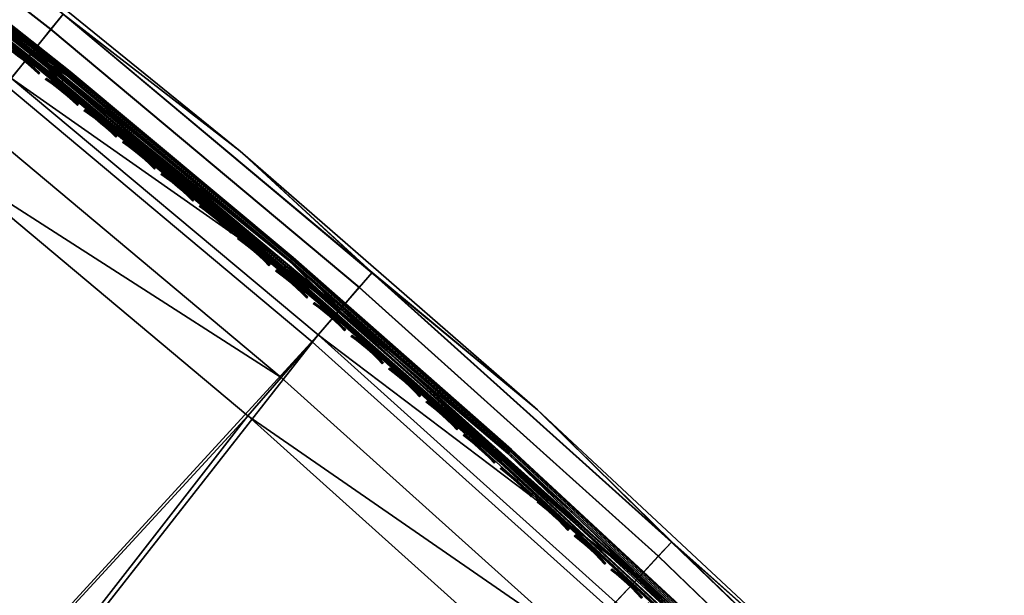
# Model space of a CAD drawing. Header units: inches. Extents: x 0 to 63.6, y -63.6 to 0.
# Tile 473 of 475: x 39.7 to 45.2, y -17.4 to -14.2. Entities that reach past the tile are written whole.
import ezdxf

# ---------------------------------------------------------------- set-up
doc = ezdxf.new("R2010")
doc.units = ezdxf.units.IN
doc.header["$LTSCALE"] = 0.03937
doc.header["$MEASUREMENT"] = 0
for name, color, linetype in [('A-FURN-3-ST', 151, 'Continuous'), ('A-FURN-3-ST-SEAM', 250, 'Continuous'), ('A-FURN-3-STITCH', 15, 'Continuous')]:
    doc.layers.add(name, color=color, linetype=linetype)

msp = doc.modelspace()

# ---------------------------------------------------------------- meshes
at = {"layer": 'A-FURN-3-ST'}
mesh = msp.add_polyface(dxfattribs=at)
corners = [(47.2494, -22.6677, 18), (45.7647, -21.0157, 18), (30.2851, -35.8696, 18), (29.0547, -34.5849, 18), (44.2222, -19.4174, 18), (42.6239, -17.875, 18), (27.77, -33.3546, 18), (40.9719, -16.3902, 18), (26.4332, -32.181, 18), (39.2682, -14.9651, 18), (25.0468, -31.0664, 18), (37.515, -13.6013, 18), (23.6135, -30.0129, 18), (35.7144, -12.3007, 18), (22.136, -29.0223, 18), (33.8688, -11.0648, 18), (42.5956, -16.3574, 5.5), (41.6674, -15.5877, 5.3087), (40.9281, -14.9068, 5.5), (39.9347, -14.1383, 5.3087), (39.2112, -13.515, 5.5), (38.1515, -12.7513, 5.3087), (37.447, -12.1836, 5.5), (41.5964, -15.6696, 5.1464), (39.8666, -14.2227, 5.1464), (38.0865, -12.8381, 5.1464), (36.0566, -11.8078, 5), (37.9893, -12.9679, 5.0381), (37.8745, -13.121, 5), (39.7648, -14.3489, 5.0381), (39.6447, -14.4979, 5), (41.4902, -15.7922, 5.0381), (41.3648, -15.9368, 5), (42.5956, -16.3574, 16.9), (40.9281, -14.9068, 16.9), (39.2112, -13.515, 16.9), (37.447, -12.1836, 16.9), (42.8179, -17.6666, 17.9625), (41.1584, -16.1751, 17.9625), (39.4469, -14.7434, 17.9625), (37.6857, -13.3735, 17.9625), (41.6678, -15.5873, 17.1847), (39.9351, -14.1379, 17.1847), (39.8661, -14.2234, 17.45), (41.5959, -15.6704, 17.45), (39.7564, -14.3596, 17.6778), (41.4814, -15.8025, 17.6778), (39.6134, -14.5369, 17.8526), (41.3322, -15.9746, 17.8526), (38.1519, -12.7509, 17.1847), (38.0861, -12.8389, 17.45), (37.9813, -12.9788, 17.6778), (37.8447, -13.1611, 17.8526), (36.0283, -11.8491, 17.8526), (35.8769, -12.0669, 17.9625), (49.1417, -23.9949, 5), (28.6305, -35.0091, 5), (47.7028, -22.2748, 5), (46.2038, -20.6068, 5), (44.6464, -18.9932, 5), (43.0328, -17.4358, 5), (27.3646, -33.7969, 5), (26.0475, -32.6406, 5), (24.6816, -31.5424, 5), (23.2694, -30.5044, 5), (21.8136, -29.5284, 5), (34.1932, -10.5601, 5)]
mesh.append_faces([[corners[k] for k in face] for face in [(0, 1, 2), (3, 1, 4), (3, 4, 5), (3, 5, 6), (6, 5, 7), (6, 7, 8), (8, 7, 9), (8, 9, 10), (10, 9, 11), (12, 11, 13), (14, 13, 15), (16, 17, 18), (18, 17, 19), (18, 19, 20), (20, 19, 21), (20, 21, 22), (17, 23, 24, 19), (19, 24, 25, 21), (26, 27, 28), (28, 27, 29), (28, 29, 30), (30, 29, 31), (30, 31, 32), (23, 31, 29, 24), (24, 29, 27, 25), (33, 18, 34), (34, 18, 20), (34, 20, 35), (35, 20, 22), (35, 22, 36), (7, 37, 38), (7, 38, 9), (9, 38, 39), (9, 39, 11), (11, 39, 40), (11, 40, 13), (33, 34, 41), (41, 34, 42), (41, 42, 43, 44), (44, 43, 45, 46), (46, 45, 47, 48), (48, 47, 39, 38), (34, 35, 42), (42, 35, 49), (42, 49, 50, 43), (43, 50, 51, 45), (45, 51, 52, 47), (47, 52, 40, 39), (35, 36, 49), (52, 53, 54, 40), (55, 56, 57), (57, 56, 58), (58, 56, 59), (59, 56, 60), (60, 61, 32), (32, 61, 62), (32, 62, 30), (30, 62, 63), (30, 63, 28), (28, 64, 26), (26, 65, 66)]])
mesh = msp.add_polyface(dxfattribs=at)
corners = [(48.7328, -22.7115, 5.5), (48.0519, -21.9722, 5.3087), (47.2822, -21.044, 5.5), (46.5418, -20.292, 5.3087), (45.7746, -19.4278, 5.5), (44.9731, -18.6665, 5.3087), (44.2118, -17.865, 5.5), (43.3476, -17.0978, 5.3087), (42.5956, -16.3574, 5.5), (41.6674, -15.5877, 5.3087), (47.97, -22.0432, 5.1464), (46.4625, -20.3659, 5.1464), (44.8964, -18.7432, 5.1464), (43.2737, -17.1771, 5.1464), (41.5964, -15.6696, 5.1464), (41.3648, -15.9368, 5), (41.4902, -15.7922, 5.0381), (43.1632, -17.2958, 5.0381), (43.0328, -17.4358, 5), (44.7817, -18.8579, 5.0381), (44.6464, -18.9932, 5), (46.2038, -20.6068, 5), (46.3438, -20.4764, 5.0381), (47.7028, -22.2748, 5), (47.8474, -22.1494, 5.0381), (48.7328, -22.7115, 16.9), (47.2822, -21.044, 16.9), (45.7746, -19.4278, 16.9), (44.2118, -17.865, 16.9), (42.5956, -16.3574, 16.9), (40.9281, -14.9068, 5.5), (47.2494, -22.6677, 18), (45.973, -20.8217, 17.9625), (45.7647, -21.0157, 18), (44.4235, -19.2161, 17.9625), (44.2222, -19.4174, 18), (42.6239, -17.875, 18), (42.8179, -17.6666, 17.9625), (40.9719, -16.3902, 18), (48.0523, -21.9718, 17.1847), (46.5423, -20.2916, 17.1847), (46.4618, -20.3665, 17.45), (47.9693, -22.0438, 17.45), (46.3339, -20.4856, 17.6778), (47.8371, -22.1582, 17.6778), (46.1672, -20.6409, 17.8526), (47.665, -22.3075, 17.8526), (47.4645, -22.4812, 17.9625), (44.9735, -18.6661, 17.1847), (44.8958, -18.7438, 17.45), (44.7722, -18.8674, 17.6778), (44.6111, -19.0285, 17.8526), (43.348, -17.0973, 17.1847), (43.2731, -17.1778, 17.45), (43.154, -17.3057, 17.6778), (42.9987, -17.4724, 17.8526), (41.6678, -15.5873, 17.1847), (41.5959, -15.6704, 17.45), (41.4814, -15.8025, 17.6778), (41.3322, -15.9746, 17.8526), (41.1584, -16.1751, 17.9625)]
mesh.append_faces([[corners[k] for k in face] for face in [(0, 1, 2), (2, 1, 3), (2, 3, 4), (4, 3, 5), (4, 5, 6), (6, 5, 7), (6, 7, 8), (8, 7, 9), (1, 10, 11, 3), (3, 11, 12, 5), (5, 12, 13, 7), (7, 13, 14, 9), (15, 16, 17), (15, 17, 18), (18, 17, 19), (18, 19, 20), (20, 19, 21), (21, 19, 22), (21, 22, 23), (23, 22, 24), (10, 24, 22, 11), (11, 22, 19, 12), (12, 19, 17, 13), (13, 17, 16, 14), (25, 2, 26), (26, 2, 4), (26, 4, 27), (27, 4, 6), (27, 6, 28), (28, 6, 8), (28, 8, 29), (29, 8, 30), (31, 32, 33), (33, 32, 34), (33, 34, 35), (35, 34, 36), (36, 34, 37), (36, 37, 38), (25, 26, 39), (39, 26, 40), (39, 40, 41, 42), (42, 41, 43, 44), (44, 43, 45, 46), (46, 45, 32, 47), (26, 27, 40), (40, 27, 48), (40, 48, 49, 41), (41, 49, 50, 43), (43, 50, 51, 45), (45, 51, 34, 32), (27, 28, 48), (48, 28, 52), (48, 52, 53, 49), (49, 53, 54, 50), (50, 54, 55, 51), (51, 55, 37, 34), (28, 29, 52), (52, 29, 56), (52, 56, 57, 53), (53, 57, 58, 54), (54, 58, 59, 55), (55, 59, 60, 37)]])
at = {"layer": 'A-FURN-3-ST-SEAM'}
mesh = msp.add_polyface(dxfattribs=at)
corners = [(41.1766, -15.5596, 17.7208), (39.7587, -14.3567, 17.7271), (39.928, -14.5177, 17.7208), (38.6547, -13.5095, 17.7208), (38.6458, -13.5211, 17.7078), (39.9188, -14.5291, 17.7078), (38.6406, -13.5279, 17.6902), (39.9134, -14.5357, 17.6902), (39.7318, -14.3901, 17.6706), (37.9579, -13.0101, 17.6706), (37.3446, -12.5547, 17.6902), (37.9835, -12.9759, 17.7271), (37.3582, -12.5359, 17.7208), (41.1616, -15.5773, 17.6902), (37.3496, -12.5477, 17.7078), (39.9565, -14.4826, 17.7234), (38.6823, -13.4737, 17.7234), (39.9672, -14.4694, 17.7112), (38.6927, -13.4602, 17.7112), (39.9738, -14.4612, 17.6931), (38.6991, -13.4518, 17.6931), (39.9752, -14.4595, 17.6723), (38.7004, -13.4501, 17.6723), (39.9711, -14.4645, 17.6524), (38.6964, -13.4553, 17.6524), (39.9614, -14.4766, 17.636), (38.6871, -13.4675, 17.636), (39.7671, -14.3463, 17.628), (37.9916, -12.9651, 17.628), (37.3894, -12.4931, 17.636), (37.3948, -12.4856, 17.7112), (37.3848, -12.4994, 17.7234), (41.1651, -15.5733, 17.6522), (39.9168, -14.5316, 17.6522), (38.6439, -13.5237, 17.6522), (38.6517, -13.5135, 17.6377), (39.9249, -14.5216, 17.6377), (38.6624, -13.4996, 17.6292), (39.9359, -14.508, 17.6292), (37.3656, -12.5258, 17.6292), (37.3477, -12.5504, 17.6522), (37.3553, -12.5399, 17.6377), (0.1, -23.2476, 17.6073), (0.0965, -23.2354, 17.595), (0.1, -23.0877, 17.7369), (0.1, -22.7229, 17.8831), (0.0965, -22.7199, 17.866), (0.1, -22.5408, 17.9), (0.0965, -22.5408, 17.8826), (0.1, -15.3906, 17.9), (0.0965, -15.3906, 17.8826), (0.1, -8.2403, 17.9)]
mesh.append_faces([[corners[k] for k in face] for face in [(0, 1, 2), (2, 1, 3), (2, 3, 4, 5), (5, 4, 6, 7), (7, 6, 8), (8, 6, 9), (9, 6, 10), (11, 12, 3), (11, 3, 1), (7, 8, 13), (4, 3, 12, 14), (6, 4, 14, 10), (1, 15, 16), (16, 15, 17, 18), (18, 17, 19, 20), (20, 19, 21, 22), (22, 21, 23, 24), (24, 23, 25, 26), (26, 25, 27), (27, 28, 26), (26, 28, 29), (18, 30, 31, 16), (16, 31, 11), (11, 1, 16), (32, 8, 33), (33, 8, 34), (33, 34, 35, 36), (36, 35, 37, 38), (38, 37, 27), (27, 37, 28), (28, 37, 39), (9, 40, 34), (9, 34, 8), (35, 34, 40, 41), (37, 35, 41, 39), (42, 43, 44), (45, 46, 47), (47, 48, 49), (49, 50, 51)]])
mesh = msp.add_polyface(dxfattribs=at)
corners = [(42.3993, -16.6343, 17.7208), (43.1563, -17.3032, 17.7271), (41.4837, -15.7998, 17.7271), (41.1766, -15.5596, 17.7208), (39.7587, -14.3567, 17.7271), (41.1616, -15.5773, 17.6902), (39.7318, -14.3901, 17.6706), (41.4557, -15.8322, 17.6706), (42.3838, -16.6516, 17.6902), (43.1272, -17.3345, 17.6706), (42.3895, -16.6452, 17.7078), (41.1671, -15.5708, 17.7078), (39.928, -14.5177, 17.7208), (39.9188, -14.5291, 17.7078), (39.9134, -14.5357, 17.6902), (42.4347, -16.595, 17.636), (41.4924, -15.7897, 17.628), (41.2111, -15.5194, 17.636), (41.2211, -15.5076, 17.6524), (42.445, -16.5835, 17.6524), (41.2253, -15.5026, 17.6723), (42.4494, -16.5786, 17.6723), (41.2239, -15.5043, 17.6931), (42.4479, -16.5803, 17.6931), (41.217, -15.5123, 17.7112), (42.4409, -16.5881, 17.7112), (41.206, -15.5253, 17.7234), (42.4295, -16.6008, 17.7234), (39.9565, -14.4826, 17.7234), (39.7671, -14.3463, 17.628), (39.9614, -14.4766, 17.636), (39.9711, -14.4645, 17.6524), (39.9752, -14.4595, 17.6723), (39.9738, -14.4612, 17.6931), (39.9672, -14.4694, 17.7112), (42.3874, -16.6477, 17.6522), (41.1651, -15.5733, 17.6522), (39.9359, -14.508, 17.6292), (41.1847, -15.5501, 17.6292), (42.4076, -16.625, 17.6292), (43.1655, -17.2934, 17.628), (42.396, -16.6381, 17.6377), (41.1734, -15.5634, 17.6377), (39.9168, -14.5316, 17.6522), (39.9249, -14.5216, 17.6377)]
mesh.append_faces([[corners[k] for k in face] for face in [(0, 1, 2), (0, 2, 3), (3, 2, 4), (5, 6, 7), (5, 7, 8), (8, 7, 9), (10, 0, 3, 11), (11, 3, 12, 13), (8, 10, 11, 5), (5, 11, 13, 14), (15, 16, 17), (15, 17, 18, 19), (19, 18, 20, 21), (21, 20, 22, 23), (23, 22, 24, 25), (25, 24, 26, 27), (27, 26, 2), (2, 26, 4), (4, 26, 28), (29, 30, 17), (29, 17, 16), (2, 1, 27), (18, 17, 30, 31), (20, 18, 31, 32), (22, 20, 32, 33), (24, 22, 33, 34), (34, 28, 26, 24), (35, 9, 7), (35, 7, 36), (36, 7, 6), (37, 29, 38), (38, 29, 16), (38, 16, 39), (39, 16, 40), (41, 35, 36, 42), (42, 36, 43, 44), (39, 41, 42, 38), (38, 42, 44, 37)]])
mesh = msp.add_polyface(dxfattribs=at)
corners = [(43.1272, -17.3345, 17.6706), (44.7443, -18.8953, 17.6706), (43.5787, -17.7577, 17.6902), (44.7451, -18.8945, 17.6902), (44.7511, -18.8885, 17.7078), (43.5846, -17.7515, 17.7078), (44.7615, -18.8781, 17.7208), (43.5946, -17.7409, 17.7208), (44.7746, -18.8651, 17.7271), (43.1563, -17.3032, 17.7271), (42.3993, -16.6343, 17.7208), (42.3838, -16.6516, 17.6902), (42.3895, -16.6452, 17.7078), (44.7883, -18.8513, 17.7259), (43.6258, -17.7081, 17.7234), (42.4295, -16.6008, 17.7234), (43.6374, -17.6958, 17.7112), (42.4409, -16.5881, 17.7112), (43.6447, -17.6881, 17.6931), (42.4479, -16.5803, 17.6931), (43.6462, -17.6865, 17.6723), (42.4494, -16.5786, 17.6723), (43.6417, -17.6912, 17.6524), (42.445, -16.5835, 17.6524), (43.6311, -17.7025, 17.636), (42.4347, -16.595, 17.636), (43.1655, -17.2934, 17.628), (44.784, -18.8556, 17.628), (44.8074, -18.8322, 17.6473), (44.8135, -18.8262, 17.6648), (44.8143, -18.8253, 17.6842), (44.8099, -18.8298, 17.7027), (44.8007, -18.8389, 17.7173), (41.4924, -15.7897, 17.628), (43.6032, -17.7318, 17.6292), (44.7703, -18.8693, 17.6292), (44.7579, -18.8817, 17.6377), (43.5912, -17.7445, 17.6377), (44.7488, -18.8908, 17.6522), (43.5824, -17.7539, 17.6522), (42.3874, -16.6477, 17.6522), (42.4076, -16.625, 17.6292), (42.396, -16.6381, 17.6377)]
mesh.append_faces([[corners[k] for k in face] for face in [(0, 1, 2), (2, 1, 3), (2, 3, 4), (2, 4, 5), (5, 4, 6), (5, 6, 7), (7, 6, 8), (7, 8, 9), (7, 9, 10), (11, 0, 2), (11, 2, 5, 12), (12, 5, 7, 10), (8, 13, 9), (9, 13, 14), (9, 14, 15), (15, 14, 16, 17), (17, 16, 18, 19), (19, 18, 20, 21), (21, 20, 22, 23), (23, 22, 24, 25), (25, 24, 26), (26, 24, 27), (28, 24, 22), (29, 22, 20), (30, 20, 18), (31, 18, 16), (32, 16, 14), (26, 33, 25), (26, 27, 34), (34, 35, 36), (34, 36, 37), (37, 36, 38), (37, 38, 39), (39, 38, 1), (39, 1, 0), (39, 0, 40), (41, 26, 34), (41, 34, 37, 42), (42, 37, 39, 40)]])
at = {"layer": 'A-FURN-3-STITCH'}
mesh = msp.add_polyface(dxfattribs=at)
corners = [(39.7982, -14.4743, 17.7252), (39.7703, -14.4478, 17.732), (39.7729, -14.4446, 17.7351), (39.7997, -14.4725, 17.7241), (39.7759, -14.4409, 17.733), (39.8027, -14.4688, 17.722), (39.7763, -14.4404, 17.7278), (39.8042, -14.4669, 17.721), (39.7412, -14.422, 17.736), (39.7438, -14.4187, 17.7391), (39.7468, -14.415, 17.737), (39.7472, -14.4146, 17.7318), (39.7112, -14.3969, 17.7372), (39.7138, -14.3937, 17.7403), (39.7168, -14.39, 17.7382), (39.7172, -14.3895, 17.733), (39.6804, -14.3729, 17.7355), (39.683, -14.3696, 17.7386), (39.6861, -14.3659, 17.7366), (39.6864, -14.3654, 17.7314), (39.6491, -14.3499, 17.7311), (39.6517, -14.3466, 17.7342), (39.6547, -14.3429, 17.7322), (39.6551, -14.3425, 17.727), (39.6189, -14.3263, 17.7229), (39.6219, -14.3226, 17.7209), (39.6234, -14.3207, 17.7198), (40.0154, -14.651, 17.7252), (39.9876, -14.6243, 17.732), (39.9902, -14.6211, 17.7351), (40.0169, -14.6491, 17.7241), (39.9932, -14.6174, 17.733), (40.0199, -14.6454, 17.722), (39.9936, -14.6169, 17.7278), (40.0214, -14.6436, 17.721), (39.9586, -14.5983, 17.736), (39.9613, -14.5951, 17.7391), (39.9643, -14.5914, 17.737), (39.9647, -14.591, 17.7318), (39.9287, -14.5732, 17.7372), (39.9314, -14.5699, 17.7403), (39.9344, -14.5662, 17.7382), (39.9348, -14.5658, 17.733), (39.8981, -14.549, 17.7355), (39.9007, -14.5457, 17.7386), (39.9037, -14.542, 17.7366), (39.9041, -14.5416, 17.7314), (39.8668, -14.5258, 17.7311), (39.8695, -14.5226, 17.7342), (39.8725, -14.5189, 17.7322), (39.8729, -14.5185, 17.727), (39.8352, -14.504, 17.7239), (39.8368, -14.5021, 17.7229), (39.8398, -14.4984, 17.7209), (39.8413, -14.4966, 17.7198), (40.2041, -14.8018, 17.732), (40.1753, -14.7757, 17.736), (40.1779, -14.7724, 17.7391), (40.2068, -14.7985, 17.7351), (40.181, -14.7688, 17.737), (40.2098, -14.7949, 17.733), (40.1814, -14.7683, 17.7318), (40.2102, -14.7944, 17.7278), (40.1455, -14.7504, 17.7372), (40.1481, -14.7471, 17.7403), (40.1512, -14.7434, 17.7382), (40.1516, -14.743, 17.733), (40.1149, -14.726, 17.7355), (40.1176, -14.7228, 17.7386), (40.1206, -14.7191, 17.7366), (40.121, -14.7187, 17.7314), (40.0838, -14.7028, 17.7311), (40.0865, -14.6995, 17.7342), (40.0895, -14.6958, 17.7322), (40.0899, -14.6954, 17.727), (40.0523, -14.6808, 17.7239), (40.0538, -14.6789, 17.7229), (40.0569, -14.6752, 17.7209), (40.0584, -14.6734, 17.7198)]
mesh.append_faces([[corners[k] for k in face] for face in [(0, 1, 2, 3), (3, 2, 4, 5), (5, 4, 6, 7), (1, 8, 9, 2), (2, 9, 10, 4), (4, 10, 11, 6), (8, 12, 13, 9), (9, 13, 14, 10), (10, 14, 15, 11), (12, 16, 17, 13), (13, 17, 18, 14), (14, 18, 19, 15), (16, 20, 21, 17), (17, 21, 22, 18), (18, 22, 23, 19), (21, 24, 25, 22), (22, 25, 26, 23), (27, 28, 29, 30), (30, 29, 31, 32), (32, 31, 33, 34), (28, 35, 36, 29), (29, 36, 37, 31), (31, 37, 38, 33), (35, 39, 40, 36), (36, 40, 41, 37), (37, 41, 42, 38), (39, 43, 44, 40), (40, 44, 45, 41), (41, 45, 46, 42), (43, 47, 48, 44), (44, 48, 49, 45), (45, 49, 50, 46), (47, 51, 52, 48), (48, 52, 53, 49), (49, 53, 54, 50), (55, 56, 57, 58), (58, 57, 59, 60), (60, 59, 61, 62), (56, 63, 64, 57), (57, 64, 65, 59), (59, 65, 66, 61), (63, 67, 68, 64), (64, 68, 69, 65), (65, 69, 70, 66), (67, 71, 72, 68), (68, 72, 73, 69), (69, 73, 74, 70), (71, 75, 76, 72), (72, 76, 77, 73), (73, 77, 78, 74)]])
mesh = msp.add_polyface(dxfattribs=at)
corners = [(40.2318, -14.8285, 17.7252), (40.2041, -14.8018, 17.732), (40.2068, -14.7985, 17.7351), (40.2333, -14.8267, 17.7241), (40.2098, -14.7949, 17.733), (40.2364, -14.823, 17.722), (40.2102, -14.7944, 17.7278), (40.2379, -14.8212, 17.721), (40.4474, -15.0071, 17.7252), (40.4199, -14.9802, 17.732), (40.4225, -14.977, 17.7351), (40.449, -15.0052, 17.7241), (40.4256, -14.9733, 17.733), (40.452, -15.0016, 17.722), (40.426, -14.9729, 17.7278), (40.4536, -14.9997, 17.721), (40.3911, -14.954, 17.736), (40.3938, -14.9507, 17.7391), (40.3969, -14.9471, 17.737), (40.3973, -14.9466, 17.7318), (40.3615, -14.9285, 17.7372), (40.3641, -14.9253, 17.7403), (40.3672, -14.9216, 17.7382), (40.3676, -14.9212, 17.733), (40.331, -14.904, 17.7355), (40.3337, -14.9008, 17.7386), (40.3368, -14.8971, 17.7366), (40.3372, -14.8967, 17.7314), (40.3, -14.8806, 17.7311), (40.3027, -14.8774, 17.7342), (40.3057, -14.8737, 17.7322), (40.3061, -14.8733, 17.727), (40.2686, -14.8585, 17.7239), (40.2701, -14.8567, 17.7229), (40.2732, -14.853, 17.7209), (40.2747, -14.8512, 17.7198), (40.6623, -15.1866, 17.7252), (40.6348, -15.1596, 17.732), (40.6375, -15.1563, 17.7351), (40.6638, -15.1847, 17.7241), (40.6406, -15.1527, 17.733), (40.6669, -15.1811, 17.722), (40.641, -15.1523, 17.7278), (40.6684, -15.1792, 17.721), (40.6062, -15.1332, 17.736), (40.6089, -15.13, 17.7391), (40.612, -15.1263, 17.737), (40.6124, -15.1259, 17.7318), (40.5767, -15.1076, 17.7372), (40.5793, -15.1044, 17.7403), (40.5824, -15.1008, 17.7382), (40.5828, -15.1003, 17.733), (40.5463, -15.083, 17.7355), (40.549, -15.0798, 17.7386), (40.5521, -15.0761, 17.7366), (40.5525, -15.0757, 17.7314), (40.5154, -15.0595, 17.7311), (40.5181, -15.0563, 17.7342), (40.5212, -15.0526, 17.7322), (40.5216, -15.0522, 17.727), (40.4841, -15.0372, 17.7239), (40.4856, -15.0354, 17.7229), (40.4887, -15.0317, 17.7209), (40.4903, -15.0299, 17.7198), (40.8205, -15.3134, 17.736), (40.7911, -15.2877, 17.7372), (40.7938, -15.2845, 17.7403), (40.8232, -15.3102, 17.7391), (40.7608, -15.2629, 17.7355), (40.7635, -15.2597, 17.7386), (40.7666, -15.2561, 17.7366), (40.7968, -15.2808, 17.7382), (40.767, -15.2556, 17.7314), (40.7972, -15.2804, 17.733), (40.73, -15.2393, 17.7311), (40.7327, -15.2361, 17.7342), (40.7358, -15.2324, 17.7322), (40.7362, -15.232, 17.727), (40.6988, -15.2168, 17.7239), (40.7004, -15.215, 17.7229), (40.7035, -15.2114, 17.7209), (40.705, -15.2096, 17.7198)]
mesh.append_faces([[corners[k] for k in face] for face in [(0, 1, 2, 3), (3, 2, 4, 5), (5, 4, 6, 7), (8, 9, 10, 11), (11, 10, 12, 13), (13, 12, 14, 15), (9, 16, 17, 10), (10, 17, 18, 12), (12, 18, 19, 14), (16, 20, 21, 17), (17, 21, 22, 18), (18, 22, 23, 19), (20, 24, 25, 21), (21, 25, 26, 22), (22, 26, 27, 23), (24, 28, 29, 25), (25, 29, 30, 26), (26, 30, 31, 27), (28, 32, 33, 29), (29, 33, 34, 30), (30, 34, 35, 31), (36, 37, 38, 39), (39, 38, 40, 41), (41, 40, 42, 43), (37, 44, 45, 38), (38, 45, 46, 40), (40, 46, 47, 42), (44, 48, 49, 45), (45, 49, 50, 46), (46, 50, 51, 47), (48, 52, 53, 49), (49, 53, 54, 50), (50, 54, 55, 51), (52, 56, 57, 53), (53, 57, 58, 54), (54, 58, 59, 55), (56, 60, 61, 57), (57, 61, 62, 58), (58, 62, 63, 59), (64, 65, 66, 67), (65, 68, 69, 66), (66, 69, 70, 71), (71, 70, 72, 73), (68, 74, 75, 69), (69, 75, 76, 70), (70, 76, 77, 72), (74, 78, 79, 75), (75, 79, 80, 76), (76, 80, 81, 77)]])
mesh = msp.add_polyface(dxfattribs=at)
corners = [(40.8763, -15.367, 17.7252), (40.849, -15.3399, 17.732), (40.8517, -15.3367, 17.7351), (40.8779, -15.3652, 17.7241), (40.8548, -15.333, 17.733), (40.881, -15.3615, 17.722), (40.8552, -15.3326, 17.7278), (40.8825, -15.3597, 17.721), (40.8205, -15.3134, 17.736), (40.8232, -15.3102, 17.7391), (40.8263, -15.3065, 17.737), (40.8267, -15.3061, 17.7318), (40.7938, -15.2845, 17.7403), (40.7968, -15.2808, 17.7382), (40.7972, -15.2804, 17.733), (41.0896, -15.5484, 17.7252), (41.0623, -15.5211, 17.732), (41.0651, -15.5179, 17.7351), (41.0911, -15.5466, 17.7241), (41.0682, -15.5143, 17.733), (41.0942, -15.5429, 17.722), (41.0686, -15.5139, 17.7278), (41.0958, -15.5411, 17.721), (41.034, -15.4945, 17.736), (41.0367, -15.4913, 17.7391), (41.0398, -15.4877, 17.737), (41.0402, -15.4873, 17.7318), (41.0047, -15.4687, 17.7372), (41.0074, -15.4655, 17.7403), (41.0105, -15.4619, 17.7382), (41.0109, -15.4614, 17.733), (40.9745, -15.4438, 17.7355), (40.9772, -15.4406, 17.7386), (40.9804, -15.437, 17.7366), (40.9808, -15.4365, 17.7314), (40.9438, -15.42, 17.7311), (40.9465, -15.4168, 17.7342), (40.9496, -15.4132, 17.7322), (40.95, -15.4128, 17.727), (40.9127, -15.3974, 17.7239), (40.9143, -15.3956, 17.7229), (40.9174, -15.392, 17.7209), (40.9189, -15.3902, 17.7198), (41.302, -15.7307, 17.7252), (41.2749, -15.7033, 17.732), (41.2776, -15.7002, 17.7351), (41.3036, -15.7289, 17.7241), (41.2808, -15.6965, 17.733), (41.3067, -15.7253, 17.722), (41.2812, -15.6961, 17.7278), (41.3083, -15.7235, 17.721), (41.2467, -15.6766, 17.736), (41.2494, -15.6734, 17.7391), (41.2525, -15.6698, 17.737), (41.2529, -15.6694, 17.7318), (41.2174, -15.6506, 17.7372), (41.2202, -15.6475, 17.7403), (41.2233, -15.6438, 17.7382), (41.2237, -15.6434, 17.733), (41.1874, -15.6256, 17.7355), (41.1902, -15.6224, 17.7386), (41.1933, -15.6188, 17.7366), (41.1937, -15.6184, 17.7314), (41.1568, -15.6017, 17.7311), (41.1596, -15.5985, 17.7342), (41.1627, -15.5949, 17.7322), (41.1631, -15.5945, 17.727), (41.1258, -15.579, 17.7239), (41.1274, -15.5772, 17.7229), (41.1305, -15.5736, 17.7209), (41.1321, -15.5718, 17.7198), (41.3995, -15.8084, 17.7355), (41.369, -15.7843, 17.7311), (41.3718, -15.7811, 17.7342), (41.4023, -15.8052, 17.7386), (41.3749, -15.7775, 17.7322), (41.4054, -15.8016, 17.7366), (41.3753, -15.7771, 17.727), (41.4058, -15.8012, 17.7314), (41.3381, -15.7615, 17.7239), (41.3397, -15.7597, 17.7229), (41.3428, -15.7561, 17.7209), (41.3444, -15.7543, 17.7198)]
mesh.append_faces([[corners[k] for k in face] for face in [(0, 1, 2, 3), (3, 2, 4, 5), (5, 4, 6, 7), (1, 8, 9, 2), (2, 9, 10, 4), (4, 10, 11, 6), (9, 12, 13, 10), (10, 13, 14, 11), (15, 16, 17, 18), (18, 17, 19, 20), (20, 19, 21, 22), (16, 23, 24, 17), (17, 24, 25, 19), (19, 25, 26, 21), (23, 27, 28, 24), (24, 28, 29, 25), (25, 29, 30, 26), (27, 31, 32, 28), (28, 32, 33, 29), (29, 33, 34, 30), (31, 35, 36, 32), (32, 36, 37, 33), (33, 37, 38, 34), (35, 39, 40, 36), (36, 40, 41, 37), (37, 41, 42, 38), (43, 44, 45, 46), (46, 45, 47, 48), (48, 47, 49, 50), (44, 51, 52, 45), (45, 52, 53, 47), (47, 53, 54, 49), (51, 55, 56, 52), (52, 56, 57, 53), (53, 57, 58, 54), (55, 59, 60, 56), (56, 60, 61, 57), (57, 61, 62, 58), (59, 63, 64, 60), (60, 64, 65, 61), (61, 65, 66, 62), (63, 67, 68, 64), (64, 68, 69, 65), (65, 69, 70, 66), (71, 72, 73, 74), (74, 73, 75, 76), (76, 75, 77, 78), (72, 79, 80, 73), (73, 80, 81, 75), (75, 81, 82, 77)]])
mesh = msp.add_polyface(dxfattribs=at)
corners = [(41.5136, -15.914, 17.7252), (41.4867, -15.8865, 17.732), (41.4894, -15.8833, 17.7351), (41.5152, -15.9122, 17.7241), (41.4925, -15.8797, 17.733), (41.5183, -15.9086, 17.722), (41.4929, -15.8793, 17.7278), (41.5199, -15.9068, 17.721), (41.4585, -15.8596, 17.736), (41.4613, -15.8564, 17.7391), (41.4644, -15.8529, 17.737), (41.4648, -15.8524, 17.7318), (41.4294, -15.8335, 17.7372), (41.4322, -15.8304, 17.7403), (41.4353, -15.8268, 17.7382), (41.4357, -15.8263, 17.733), (41.3995, -15.8084, 17.7355), (41.4023, -15.8052, 17.7386), (41.4054, -15.8016, 17.7366), (41.4058, -15.8012, 17.7314), (41.7245, -16.0982, 17.7252), (41.6976, -16.0706, 17.732), (41.7003, -16.0674, 17.7351), (41.726, -16.0964, 17.7241), (41.7035, -16.0638, 17.733), (41.7292, -16.0928, 17.722), (41.7039, -16.0634, 17.7278), (41.7308, -16.091, 17.721), (41.6696, -16.0436, 17.736), (41.6723, -16.0404, 17.7391), (41.6755, -16.0368, 17.737), (41.6759, -16.0364, 17.7318), (41.6406, -16.0174, 17.7372), (41.6433, -16.0142, 17.7403), (41.6465, -16.0106, 17.7382), (41.6469, -16.0102, 17.733), (41.6108, -15.9921, 17.7355), (41.6136, -15.9889, 17.7386), (41.6167, -15.9853, 17.7366), (41.6171, -15.9849, 17.7314), (41.5804, -15.9679, 17.7311), (41.5832, -15.9647, 17.7342), (41.5863, -15.9611, 17.7322), (41.5867, -15.9607, 17.727), (41.5496, -15.9449, 17.7239), (41.5512, -15.9431, 17.7229), (41.5544, -15.9395, 17.7209), (41.5559, -15.9377, 17.7198), (41.9345, -16.2833, 17.7252), (41.9077, -16.2556, 17.732), (41.9105, -16.2524, 17.7351), (41.936, -16.2815, 17.7241), (41.9136, -16.2489, 17.733), (41.9392, -16.2779, 17.722), (41.9141, -16.2484, 17.7278), (41.9408, -16.2761, 17.721), (41.8798, -16.2285, 17.736), (41.8826, -16.2253, 17.7391), (41.8858, -16.2217, 17.737), (41.8862, -16.2213, 17.7318), (41.851, -16.2021, 17.7372), (41.8537, -16.199, 17.7403), (41.8569, -16.1954, 17.7382), (41.8573, -16.195, 17.733), (41.8213, -16.1767, 17.7355), (41.8241, -16.1735, 17.7386), (41.8272, -16.17, 17.7366), (41.8276, -16.1696, 17.7314), (41.791, -16.1524, 17.7311), (41.7938, -16.1492, 17.7342), (41.7969, -16.1456, 17.7322), (41.7974, -16.1452, 17.727), (41.7603, -16.1292, 17.7239), (41.7619, -16.1274, 17.7229), (41.7651, -16.1239, 17.7209), (41.7666, -16.1221, 17.7198), (42.0008, -16.3378, 17.7311), (41.9702, -16.3145, 17.7239), (41.9718, -16.3127, 17.7229), (42.0035, -16.3346, 17.7342), (41.975, -16.3092, 17.7209), (42.0067, -16.3311, 17.7322)]
mesh.append_faces([[corners[k] for k in face] for face in [(0, 1, 2, 3), (3, 2, 4, 5), (5, 4, 6, 7), (1, 8, 9, 2), (2, 9, 10, 4), (4, 10, 11, 6), (8, 12, 13, 9), (9, 13, 14, 10), (10, 14, 15, 11), (12, 16, 17, 13), (13, 17, 18, 14), (14, 18, 19, 15), (20, 21, 22, 23), (23, 22, 24, 25), (25, 24, 26, 27), (21, 28, 29, 22), (22, 29, 30, 24), (24, 30, 31, 26), (28, 32, 33, 29), (29, 33, 34, 30), (30, 34, 35, 31), (32, 36, 37, 33), (33, 37, 38, 34), (34, 38, 39, 35), (36, 40, 41, 37), (37, 41, 42, 38), (38, 42, 43, 39), (40, 44, 45, 41), (41, 45, 46, 42), (42, 46, 47, 43), (48, 49, 50, 51), (51, 50, 52, 53), (53, 52, 54, 55), (49, 56, 57, 50), (50, 57, 58, 52), (52, 58, 59, 54), (56, 60, 61, 57), (57, 61, 62, 58), (58, 62, 63, 59), (60, 64, 65, 61), (61, 65, 66, 62), (62, 66, 67, 63), (64, 68, 69, 65), (65, 69, 70, 66), (66, 70, 71, 67), (68, 72, 73, 69), (69, 73, 74, 70), (70, 74, 75, 71), (76, 77, 78, 79), (79, 78, 80, 81)]])
mesh = msp.add_polyface(dxfattribs=at)
corners = [(42.1436, -16.4693, 17.7252), (42.117, -16.4415, 17.732), (42.1198, -16.4384, 17.7351), (42.1452, -16.4676, 17.7241), (42.123, -16.4348, 17.733), (42.1484, -16.464, 17.722), (42.1234, -16.4344, 17.7278), (42.15, -16.4622, 17.721), (42.0892, -16.4143, 17.736), (42.092, -16.4111, 17.7391), (42.0952, -16.4076, 17.737), (42.0956, -16.4072, 17.7318), (42.0605, -16.3878, 17.7372), (42.0633, -16.3847, 17.7403), (42.0665, -16.3811, 17.7382), (42.0669, -16.3807, 17.733), (42.0309, -16.3622, 17.7355), (42.0337, -16.3591, 17.7386), (42.0369, -16.3556, 17.7366), (42.0373, -16.3551, 17.7314), (42.0008, -16.3378, 17.7311), (42.0035, -16.3346, 17.7342), (42.0067, -16.3311, 17.7322), (42.0071, -16.3307, 17.727), (41.975, -16.3092, 17.7209), (41.9765, -16.3074, 17.7198), (42.352, -16.6563, 17.7252), (42.3255, -16.6284, 17.732), (42.3283, -16.6252, 17.7351), (42.3536, -16.6546, 17.7241), (42.3315, -16.6217, 17.733), (42.3568, -16.651, 17.722), (42.3319, -16.6213, 17.7278), (42.3584, -16.6492, 17.721), (42.2978, -16.601, 17.736), (42.3006, -16.5979, 17.7391), (42.3038, -16.5943, 17.737), (42.3043, -16.5939, 17.7318), (42.2692, -16.5744, 17.7372), (42.272, -16.5713, 17.7403), (42.2752, -16.5677, 17.7382), (42.2756, -16.5673, 17.733), (42.2398, -16.5487, 17.7355), (42.2426, -16.5456, 17.7386), (42.2458, -16.5421, 17.7366), (42.2462, -16.5416, 17.7314), (42.2097, -16.5241, 17.7311), (42.2125, -16.521, 17.7342), (42.2157, -16.5175, 17.7322), (42.2161, -16.517, 17.727), (42.1792, -16.5007, 17.7239), (42.1808, -16.499, 17.7229), (42.184, -16.4954, 17.7209), (42.1856, -16.4937, 17.7198), (42.5595, -16.8442, 17.7252), (42.5331, -16.8162, 17.732), (42.5359, -16.813, 17.7351), (42.5611, -16.8425, 17.7241), (42.5056, -16.7887, 17.736), (42.5084, -16.7856, 17.7391), (42.5116, -16.782, 17.737), (42.5392, -16.8095, 17.733), (42.512, -16.7816, 17.7318), (42.5396, -16.8091, 17.7278), (42.4771, -16.7619, 17.7372), (42.4799, -16.7588, 17.7403), (42.4831, -16.7553, 17.7382), (42.4835, -16.7549, 17.733), (42.4478, -16.7361, 17.7355), (42.4506, -16.733, 17.7386), (42.4538, -16.7295, 17.7366), (42.4542, -16.7291, 17.7314), (42.4178, -16.7114, 17.7311), (42.4206, -16.7083, 17.7342), (42.4238, -16.7048, 17.7322), (42.4243, -16.7043, 17.727), (42.3874, -16.6879, 17.7239), (42.389, -16.6861, 17.7229), (42.3922, -16.6826, 17.7209), (42.3938, -16.6808, 17.7198)]
mesh.append_faces([[corners[k] for k in face] for face in [(0, 1, 2, 3), (3, 2, 4, 5), (5, 4, 6, 7), (1, 8, 9, 2), (2, 9, 10, 4), (4, 10, 11, 6), (8, 12, 13, 9), (9, 13, 14, 10), (10, 14, 15, 11), (12, 16, 17, 13), (13, 17, 18, 14), (14, 18, 19, 15), (16, 20, 21, 17), (17, 21, 22, 18), (18, 22, 23, 19), (22, 24, 25, 23), (26, 27, 28, 29), (29, 28, 30, 31), (31, 30, 32, 33), (27, 34, 35, 28), (28, 35, 36, 30), (30, 36, 37, 32), (34, 38, 39, 35), (35, 39, 40, 36), (36, 40, 41, 37), (38, 42, 43, 39), (39, 43, 44, 40), (40, 44, 45, 41), (42, 46, 47, 43), (43, 47, 48, 44), (44, 48, 49, 45), (46, 50, 51, 47), (47, 51, 52, 48), (48, 52, 53, 49), (54, 55, 56, 57), (55, 58, 59, 56), (56, 59, 60, 61), (61, 60, 62, 63), (58, 64, 65, 59), (59, 65, 66, 60), (60, 66, 67, 62), (64, 68, 69, 65), (65, 69, 70, 66), (66, 70, 71, 67), (68, 72, 73, 69), (69, 73, 74, 70), (70, 74, 75, 71), (72, 76, 77, 73), (73, 77, 78, 74), (74, 78, 79, 75)]])
mesh = msp.add_polyface(dxfattribs=at)
corners = [(42.5611, -16.8425, 17.7241), (42.5359, -16.813, 17.7351), (42.5392, -16.8095, 17.733), (42.5643, -16.8389, 17.722), (42.5396, -16.8091, 17.7278), (42.5659, -16.8372, 17.721), (42.7662, -17.033, 17.7252), (42.74, -17.0049, 17.732), (42.7428, -17.0018, 17.7351), (42.7678, -17.0313, 17.7241), (42.746, -16.9982, 17.733), (42.771, -17.0278, 17.722), (42.7464, -16.9978, 17.7278), (42.7727, -17.026, 17.721), (42.7125, -16.9773, 17.736), (42.7154, -16.9742, 17.7391), (42.7186, -16.9706, 17.737), (42.719, -16.9702, 17.7318), (42.6842, -16.9504, 17.7372), (42.687, -16.9473, 17.7403), (42.6902, -16.9438, 17.7382), (42.6906, -16.9434, 17.733), (42.6549, -16.9245, 17.7355), (42.6578, -16.9214, 17.7386), (42.661, -16.9178, 17.7366), (42.6614, -16.9174, 17.7314), (42.6251, -16.8996, 17.7311), (42.6279, -16.8965, 17.7342), (42.6311, -16.893, 17.7322), (42.6316, -16.8926, 17.727), (42.5948, -16.8759, 17.7239), (42.5964, -16.8742, 17.7229), (42.5997, -16.8707, 17.7209), (42.6013, -16.8689, 17.7198), (42.972, -17.2228, 17.7252), (42.9459, -17.1945, 17.732), (42.9488, -17.1914, 17.7351), (42.9737, -17.221, 17.7241), (42.952, -17.1879, 17.733), (42.9769, -17.2175, 17.722), (42.9524, -17.1875, 17.7278), (42.9785, -17.2158, 17.721), (42.9186, -17.1667, 17.736), (42.9215, -17.1637, 17.7391), (42.9247, -17.1602, 17.737), (42.9251, -17.1597, 17.7318), (42.8904, -17.1398, 17.7372), (42.8932, -17.1367, 17.7403), (42.8964, -17.1332, 17.7382), (42.8969, -17.1328, 17.733), (42.8613, -17.1137, 17.7355), (42.8641, -17.1106, 17.7386), (42.8674, -17.1071, 17.7366), (42.8678, -17.1067, 17.7314), (42.8315, -17.0887, 17.7311), (42.8344, -17.0856, 17.7342), (42.8376, -17.0821, 17.7322), (42.838, -17.0817, 17.727), (42.8013, -17.0649, 17.7239), (42.803, -17.0632, 17.7229), (42.8062, -17.0597, 17.7209), (42.8078, -17.0579, 17.7198), (43.1239, -17.3571, 17.736), (43.0957, -17.33, 17.7372), (43.0986, -17.327, 17.7403), (43.1267, -17.3541, 17.7391), (43.1019, -17.3235, 17.7382), (43.13, -17.3506, 17.737), (43.1023, -17.3231, 17.733), (43.1304, -17.3502, 17.7318), (43.0668, -17.3038, 17.7355), (43.0696, -17.3008, 17.7386), (43.0729, -17.2973, 17.7366), (43.0733, -17.2969, 17.7314), (43.0371, -17.2787, 17.7311), (43.04, -17.2756, 17.7342), (43.0432, -17.2722, 17.7322), (43.0437, -17.2717, 17.727), (43.007, -17.2548, 17.7239), (43.0087, -17.253, 17.7229), (43.012, -17.2496, 17.7209), (43.0136, -17.2478, 17.7198)]
mesh.append_faces([[corners[k] for k in face] for face in [(0, 1, 2, 3), (3, 2, 4, 5), (6, 7, 8, 9), (9, 8, 10, 11), (11, 10, 12, 13), (7, 14, 15, 8), (8, 15, 16, 10), (10, 16, 17, 12), (14, 18, 19, 15), (15, 19, 20, 16), (16, 20, 21, 17), (18, 22, 23, 19), (19, 23, 24, 20), (20, 24, 25, 21), (22, 26, 27, 23), (23, 27, 28, 24), (24, 28, 29, 25), (26, 30, 31, 27), (27, 31, 32, 28), (28, 32, 33, 29), (34, 35, 36, 37), (37, 36, 38, 39), (39, 38, 40, 41), (35, 42, 43, 36), (36, 43, 44, 38), (38, 44, 45, 40), (42, 46, 47, 43), (43, 47, 48, 44), (44, 48, 49, 45), (46, 50, 51, 47), (47, 51, 52, 48), (48, 52, 53, 49), (50, 54, 55, 51), (51, 55, 56, 52), (52, 56, 57, 53), (54, 58, 59, 55), (55, 59, 60, 56), (56, 60, 61, 57), (62, 63, 64, 65), (65, 64, 66, 67), (67, 66, 68, 69), (63, 70, 71, 64), (64, 71, 72, 66), (66, 72, 73, 68), (70, 74, 75, 71), (71, 75, 76, 72), (72, 76, 77, 73), (74, 78, 79, 75), (75, 79, 80, 76), (76, 80, 81, 77)]])
mesh = msp.add_polyface(dxfattribs=at)
corners = [(43.1771, -17.4134, 17.7252), (43.1511, -17.385, 17.732), (43.1539, -17.3819, 17.7351), (43.1787, -17.4117, 17.7241), (43.1572, -17.3784, 17.733), (43.1819, -17.4082, 17.722), (43.1576, -17.378, 17.7278), (43.1836, -17.4064, 17.721), (43.1239, -17.3571, 17.736), (43.1267, -17.3541, 17.7391), (43.13, -17.3506, 17.737), (43.1304, -17.3502, 17.7318), (43.3812, -17.6049, 17.7252), (43.3554, -17.5764, 17.732), (43.3582, -17.5734, 17.7351), (43.3829, -17.6032, 17.7241), (43.3615, -17.5699, 17.733), (43.3861, -17.5997, 17.722), (43.3619, -17.5695, 17.7278), (43.3878, -17.598, 17.721), (43.3283, -17.5485, 17.736), (43.3312, -17.5454, 17.7391), (43.3345, -17.5419, 17.737), (43.3349, -17.5415, 17.7318), (43.3003, -17.5212, 17.7372), (43.3031, -17.5182, 17.7403), (43.3064, -17.5147, 17.7382), (43.3068, -17.5143, 17.733), (43.2714, -17.4949, 17.7355), (43.2743, -17.4918, 17.7386), (43.2776, -17.4884, 17.7366), (43.278, -17.488, 17.7314), (43.2419, -17.4696, 17.7311), (43.2448, -17.4666, 17.7342), (43.248, -17.4631, 17.7322), (43.2485, -17.4627, 17.727), (43.2119, -17.4456, 17.7239), (43.2136, -17.4438, 17.7229), (43.2168, -17.4404, 17.7209), (43.2185, -17.4387, 17.7198), (43.5845, -17.7974, 17.7252), (43.5588, -17.7688, 17.732), (43.5617, -17.7657, 17.7351), (43.5862, -17.7957, 17.7241), (43.565, -17.7623, 17.733), (43.5895, -17.7922, 17.722), (43.5654, -17.7618, 17.7278), (43.5911, -17.7905, 17.721), (43.5319, -17.7407, 17.736), (43.5348, -17.7376, 17.7391), (43.538, -17.7342, 17.737), (43.5385, -17.7338, 17.7318), (43.504, -17.7133, 17.7372), (43.5068, -17.7103, 17.7403), (43.5101, -17.7068, 17.7382), (43.5106, -17.7064, 17.733), (43.4752, -17.6869, 17.7355), (43.4781, -17.6838, 17.7386), (43.4814, -17.6804, 17.7366), (43.4818, -17.68, 17.7314), (43.4458, -17.6615, 17.7311), (43.4487, -17.6584, 17.7342), (43.452, -17.655, 17.7322), (43.4524, -17.6546, 17.727), (43.4159, -17.6373, 17.7239), (43.4176, -17.6355, 17.7229), (43.4209, -17.6321, 17.7209), (43.4225, -17.6304, 17.7198), (43.7068, -17.9063, 17.7372), (43.6782, -17.8797, 17.7355), (43.681, -17.8767, 17.7386), (43.7097, -17.9033, 17.7403), (43.6844, -17.8732, 17.7366), (43.713, -17.8998, 17.7382), (43.6489, -17.8542, 17.7311), (43.6518, -17.8512, 17.7342), (43.6551, -17.8477, 17.7322), (43.6555, -17.8473, 17.727), (43.6848, -17.8728, 17.7314), (43.6191, -17.8299, 17.7239), (43.6208, -17.8282, 17.7229), (43.6241, -17.8247, 17.7209), (43.6257, -17.823, 17.7198)]
mesh.append_faces([[corners[k] for k in face] for face in [(0, 1, 2, 3), (3, 2, 4, 5), (5, 4, 6, 7), (1, 8, 9, 2), (2, 9, 10, 4), (4, 10, 11, 6), (12, 13, 14, 15), (15, 14, 16, 17), (17, 16, 18, 19), (13, 20, 21, 14), (14, 21, 22, 16), (16, 22, 23, 18), (20, 24, 25, 21), (21, 25, 26, 22), (22, 26, 27, 23), (24, 28, 29, 25), (25, 29, 30, 26), (26, 30, 31, 27), (28, 32, 33, 29), (29, 33, 34, 30), (30, 34, 35, 31), (32, 36, 37, 33), (33, 37, 38, 34), (34, 38, 39, 35), (40, 41, 42, 43), (43, 42, 44, 45), (45, 44, 46, 47), (41, 48, 49, 42), (42, 49, 50, 44), (44, 50, 51, 46), (48, 52, 53, 49), (49, 53, 54, 50), (50, 54, 55, 51), (52, 56, 57, 53), (53, 57, 58, 54), (54, 58, 59, 55), (56, 60, 61, 57), (57, 61, 62, 58), (58, 62, 63, 59), (60, 64, 65, 61), (61, 65, 66, 62), (62, 66, 67, 63), (68, 69, 70, 71), (71, 70, 72, 73), (69, 74, 75, 70), (70, 75, 76, 72), (72, 76, 77, 78), (74, 79, 80, 75), (75, 80, 81, 76), (76, 81, 82, 77)]])

doc.saveas('drawing.dxf')
